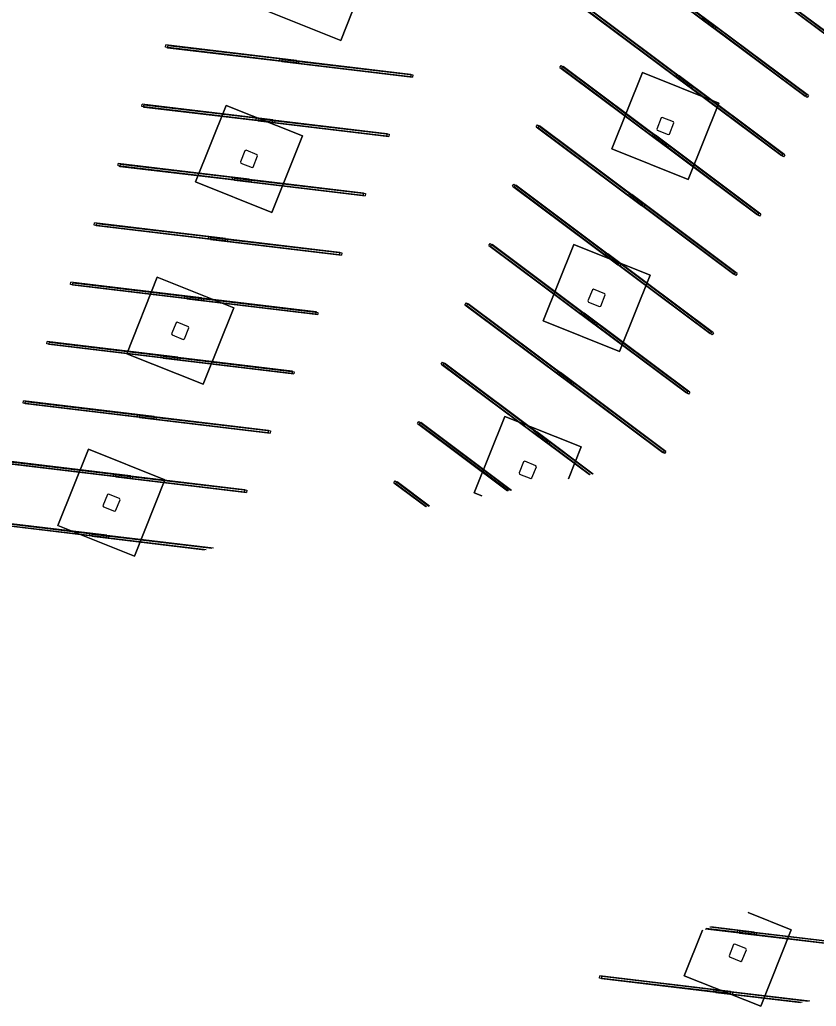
# Model space of a CAD drawing. Extents: x 468143 to 491361, y 1438528 to 1468730.
# Drawn here: x 488282.4 to 488398.6, y 1467179.8 to 1467323.7 of the extents above; entities that cross this region are included whole.
import ezdxf

# ---------------------------------------------------------------- set-up
doc = ezdxf.new("R2010")
doc.units = 0
doc.layers.add('Default', color=7, linetype='Continuous')
doc.layers.add('Xreference_dp', color=7, linetype='Continuous')

# ---------------------------------------------------------------- blocks, each defined once
blk = doc.blocks.new('Footing-Rectangular - F1-181549-FOUNDATION PLAN_1')
at = {"layer": 'Default'}
for p, q in [((72, 72), (-72, 72)), ((-72, 72), (-72, -72)), ((-72, -72), (-72, 72)), ((-72, 72), (72, 72)), ((72, -72), (72, 72)), ((72, 72), (72, -72)), ((-72, -72), (72, -72)), ((72, -72), (-72, -72))]:
    blk.add_line(p, q, dxfattribs=at)

msp = doc.modelspace()

# ---------------------------------------------------------------- linework, layer by layer
at = {"layer": 'Xreference_dp'}
for p, q in [((488368.14, 1467334.04), (488383.51, 1467322.53)), ((488368.33, 1467334.31), (488383.71, 1467322.8)), ((488368.42, 1467333.93), (488383.8, 1467322.42)), ((488368.62, 1467334.2), (488384, 1467322.69)), ((488400.42, 1467321.12), (488385.04, 1467332.63)), ((488400.71, 1467321.01), (488385.33, 1467332.52)), ((488400.62, 1467321.39), (488385.7, 1467332.55)), ((488400.91, 1467321.28), (488386, 1467332.43)), ((488364.67, 1467325.39), (488380.05, 1467313.88)), ((488364.87, 1467325.66), (488380.25, 1467314.15)), ((488364.96, 1467325.28), (488380.34, 1467313.77)), ((488365.16, 1467325.55), (488380.54, 1467314.04)), ((488396.96, 1467312.47), (488381.58, 1467323.98)), ((488397.16, 1467312.74), (488381.78, 1467324.24)), ((488397.25, 1467312.36), (488381.87, 1467323.87)), ((488397.45, 1467312.63), (488382.07, 1467324.13)), ((488383.71, 1467322.8), (488383.51, 1467322.53)), ((488384, 1467322.69), (488383.8, 1467322.42)), ((488303.7, 1467319.67), (488303.74, 1467320)), ((488322.78, 1467317.4), (488303.7, 1467319.67)), ((488322.82, 1467317.73), (488303.74, 1467320)), ((488303.99, 1467319.56), (488304.03, 1467319.89)), ((488323.06, 1467317.29), (488303.99, 1467319.56)), ((488323.1, 1467317.62), (488304.03, 1467319.89)), ((488320.38, 1467317.68), (488320.42, 1467318.01)), ((488320.42, 1467318.01), (488339.49, 1467315.74)), ((488320.66, 1467317.57), (488320.7, 1467317.9)), ((488320.7, 1467317.9), (488339.78, 1467315.63)), ((488320.38, 1467317.68), (488339.45, 1467315.41)), ((488320.66, 1467317.57), (488339.74, 1467315.3)), ((488322.82, 1467317.73), (488322.78, 1467317.4)), ((488323.1, 1467317.62), (488323.06, 1467317.29)), ((488361.21, 1467316.74), (488361.41, 1467317.01)), ((488361.21, 1467316.74), (488376.59, 1467305.23)), ((488361.41, 1467317.01), (488376.79, 1467305.5)), ((488361.5, 1467316.63), (488361.7, 1467316.89)), ((488361.5, 1467316.63), (488376.88, 1467305.12)), ((488361.7, 1467316.89), (488377.08, 1467305.39)), ((488339.49, 1467315.74), (488339.45, 1467315.41)), ((488339.78, 1467315.63), (488339.74, 1467315.3)), ((488378.12, 1467315.33), (488378.32, 1467315.59)), ((488393.5, 1467303.82), (488378.12, 1467315.33)), ((488393.7, 1467304.09), (488378.32, 1467315.59)), ((488378.41, 1467315.22), (488378.61, 1467315.48)), ((488393.79, 1467303.71), (488378.41, 1467315.22)), ((488393.99, 1467303.97), (488378.61, 1467315.48)), ((488380.25, 1467314.15), (488380.05, 1467313.88)), ((488380.54, 1467314.04), (488380.34, 1467313.77)), ((488397.16, 1467312.74), (488396.96, 1467312.47)), ((488397.45, 1467312.63), (488397.25, 1467312.36)), ((488300.24, 1467311.02), (488300.28, 1467311.35)), ((488319.32, 1467308.75), (488300.24, 1467311.02)), ((488319.35, 1467309.08), (488300.28, 1467311.35)), ((488300.53, 1467310.91), (488300.56, 1467311.24)), ((488319.6, 1467308.64), (488300.53, 1467310.91)), ((488319.64, 1467308.97), (488300.56, 1467311.24)), ((488316.92, 1467309.03), (488316.96, 1467309.36)), ((488316.96, 1467309.36), (488336.03, 1467307.09)), ((488317.2, 1467308.92), (488317.24, 1467309.25)), ((488317.24, 1467309.25), (488336.32, 1467306.98)), ((488375.98, 1467309.38), (488375.33, 1467307.75)), ((488376.14, 1467309.44), (488375.98, 1467309.38)), ((488377.77, 1467308.79), (488376.14, 1467309.44)), ((488316.92, 1467309.03), (488335.99, 1467306.76)), ((488317.2, 1467308.92), (488336.28, 1467306.65)), ((488319.35, 1467309.08), (488319.32, 1467308.75)), ((488319.64, 1467308.97), (488319.6, 1467308.64)), ((488357.75, 1467308.09), (488357.95, 1467308.35)), ((488357.75, 1467308.09), (488373.13, 1467296.58)), ((488357.95, 1467308.35), (488373.33, 1467296.85)), ((488358.04, 1467307.98), (488358.24, 1467308.24)), ((488358.04, 1467307.98), (488373.42, 1467296.47)), ((488358.24, 1467308.24), (488373.62, 1467296.74)), ((488375.33, 1467307.75), (488375.4, 1467307.59)), ((488377.19, 1467307.01), (488377.84, 1467308.63)), ((488377.84, 1467308.63), (488377.77, 1467308.79)), ((488336.03, 1467307.09), (488335.99, 1467306.76)), ((488336.32, 1467306.98), (488336.28, 1467306.65)), ((488374.66, 1467306.68), (488374.86, 1467306.94)), ((488390.04, 1467295.17), (488374.66, 1467306.68)), ((488390.24, 1467295.43), (488374.86, 1467306.94)), ((488374.95, 1467306.56), (488375.15, 1467306.83)), ((488390.33, 1467295.06), (488374.95, 1467306.56)), ((488390.52, 1467295.32), (488375.15, 1467306.83)), ((488375.4, 1467307.59), (488377.02, 1467306.94)), ((488377.02, 1467306.94), (488377.19, 1467307.01)), ((488376.79, 1467305.5), (488376.59, 1467305.23)), ((488377.08, 1467305.39), (488376.88, 1467305.12)), ((488315.27, 1467304.58), (488314.62, 1467302.96)), ((488315.44, 1467304.65), (488315.27, 1467304.58)), ((488317.06, 1467304), (488315.44, 1467304.65)), ((488316.48, 1467302.21), (488317.13, 1467303.84)), ((488317.13, 1467303.84), (488317.06, 1467304)), ((488393.7, 1467304.09), (488393.5, 1467303.82)), ((488393.99, 1467303.97), (488393.79, 1467303.71)), ((488296.78, 1467302.37), (488296.82, 1467302.7)), ((488315.85, 1467300.1), (488296.78, 1467302.37)), ((488315.89, 1467300.43), (488296.82, 1467302.7)), ((488297.06, 1467302.26), (488297.1, 1467302.59)), ((488316.14, 1467299.99), (488297.06, 1467302.26)), ((488316.18, 1467300.32), (488297.1, 1467302.59)), ((488314.62, 1467302.96), (488314.69, 1467302.79)), ((488314.69, 1467302.79), (488316.32, 1467302.14)), ((488316.32, 1467302.14), (488316.48, 1467302.21)), ((488313.46, 1467300.38), (488313.5, 1467300.71)), ((488313.5, 1467300.71), (488332.57, 1467298.44)), ((488313.74, 1467300.27), (488313.78, 1467300.6)), ((488313.78, 1467300.6), (488332.86, 1467298.33)), ((488313.46, 1467300.38), (488332.53, 1467298.11)), ((488313.74, 1467300.27), (488332.82, 1467297.99)), ((488315.89, 1467300.43), (488315.85, 1467300.1)), ((488316.18, 1467300.32), (488316.14, 1467299.99)), ((488354.29, 1467299.44), (488354.49, 1467299.7)), ((488354.29, 1467299.44), (488369.67, 1467287.93)), ((488354.49, 1467299.7), (488369.87, 1467288.2)), ((488354.57, 1467299.33), (488354.77, 1467299.59)), ((488354.57, 1467299.33), (488369.95, 1467287.82)), ((488354.77, 1467299.59), (488370.15, 1467288.09)), ((488332.57, 1467298.44), (488332.53, 1467298.11)), ((488332.86, 1467298.33), (488332.82, 1467297.99)), ((488371.2, 1467298.02), (488371.4, 1467298.29)), ((488386.58, 1467286.52), (488371.2, 1467298.02)), ((488386.78, 1467286.78), (488371.4, 1467298.29)), ((488371.48, 1467297.91), (488371.68, 1467298.18)), ((488386.86, 1467286.41), (488371.48, 1467297.91)), ((488387.06, 1467286.67), (488371.68, 1467298.18)), ((488373.33, 1467296.85), (488373.13, 1467296.58)), ((488373.62, 1467296.74), (488373.42, 1467296.47)), ((488390.24, 1467295.43), (488390.04, 1467295.17)), ((488390.52, 1467295.32), (488390.33, 1467295.06)), ((488293.32, 1467293.72), (488293.36, 1467294.05)), ((488312.39, 1467291.45), (488293.32, 1467293.72)), ((488312.43, 1467291.78), (488293.36, 1467294.05)), ((488293.6, 1467293.61), (488293.64, 1467293.94)), ((488312.68, 1467291.33), (488293.6, 1467293.61)), ((488312.72, 1467291.67), (488293.64, 1467293.94)), ((488310, 1467291.73), (488310.04, 1467292.06)), ((488310.04, 1467292.06), (488329.11, 1467289.79)), ((488310.28, 1467291.62), (488310.32, 1467291.95)), ((488310.32, 1467291.95), (488329.39, 1467289.68)), ((488310, 1467291.73), (488329.07, 1467289.45)), ((488310.28, 1467291.62), (488329.36, 1467289.34)), ((488312.43, 1467291.78), (488312.39, 1467291.45)), ((488312.72, 1467291.67), (488312.68, 1467291.33)), ((488350.83, 1467290.79), (488351.03, 1467291.05)), ((488350.83, 1467290.79), (488366.21, 1467279.28)), ((488351.03, 1467291.05), (488366.41, 1467279.54)), ((488351.11, 1467290.67), (488351.31, 1467290.94)), ((488351.11, 1467290.67), (488366.49, 1467279.17)), ((488351.31, 1467290.94), (488366.69, 1467279.43)), ((488329.11, 1467289.79), (488329.07, 1467289.45)), ((488329.39, 1467289.68), (488329.36, 1467289.34)), ((488367.74, 1467289.37), (488367.94, 1467289.64)), ((488383.12, 1467277.87), (488367.74, 1467289.37)), ((488383.32, 1467278.13), (488367.94, 1467289.64)), ((488368.02, 1467289.26), (488368.22, 1467289.53)), ((488383.4, 1467277.76), (488368.02, 1467289.26)), ((488383.6, 1467278.02), (488368.22, 1467289.53)), ((488369.87, 1467288.2), (488369.67, 1467287.93)), ((488370.15, 1467288.09), (488369.95, 1467287.82)), ((488386.78, 1467286.78), (488386.58, 1467286.52)), ((488387.06, 1467286.67), (488386.86, 1467286.41)), ((488289.86, 1467285.07), (488289.9, 1467285.4)), ((488308.93, 1467282.79), (488289.86, 1467285.07)), ((488308.97, 1467283.13), (488289.9, 1467285.4)), ((488290.14, 1467284.96), (488290.18, 1467285.29)), ((488309.22, 1467282.68), (488290.14, 1467284.96)), ((488309.26, 1467283.01), (488290.18, 1467285.29)), ((488306.54, 1467283.08), (488306.58, 1467283.41)), ((488306.58, 1467283.41), (488325.65, 1467281.14)), ((488306.82, 1467282.97), (488306.86, 1467283.3)), ((488306.86, 1467283.3), (488325.93, 1467281.02)), ((488365.95, 1467284.31), (488365.3, 1467282.68)), ((488366.11, 1467284.38), (488365.95, 1467284.31)), ((488367.74, 1467283.73), (488366.11, 1467284.38)), ((488367.16, 1467281.94), (488367.81, 1467283.56)), ((488367.81, 1467283.56), (488367.74, 1467283.73)), ((488306.54, 1467283.08), (488325.61, 1467280.8)), ((488306.82, 1467282.97), (488325.89, 1467280.69)), ((488308.97, 1467283.13), (488308.93, 1467282.79)), ((488309.26, 1467283.01), (488309.22, 1467282.68)), ((488347.37, 1467282.13), (488347.57, 1467282.4)), ((488347.37, 1467282.13), (488362.75, 1467270.63)), ((488347.57, 1467282.4), (488362.95, 1467270.89)), ((488347.65, 1467282.02), (488347.85, 1467282.29)), ((488347.65, 1467282.02), (488363.03, 1467270.52)), ((488347.85, 1467282.29), (488363.23, 1467270.78)), ((488365.3, 1467282.68), (488365.37, 1467282.52)), ((488365.37, 1467282.52), (488367, 1467281.87)), ((488367, 1467281.87), (488367.16, 1467281.94)), ((488325.65, 1467281.14), (488325.61, 1467280.8)), ((488325.93, 1467281.02), (488325.89, 1467280.69)), ((488364.28, 1467280.72), (488364.48, 1467280.99)), ((488379.66, 1467269.22), (488364.28, 1467280.72)), ((488379.86, 1467269.48), (488364.48, 1467280.99)), ((488364.56, 1467280.61), (488364.76, 1467280.88)), ((488379.94, 1467269.1), (488364.56, 1467280.61)), ((488380.14, 1467269.37), (488364.76, 1467280.88)), ((488305.24, 1467279.51), (488304.59, 1467277.89)), ((488305.41, 1467279.58), (488305.24, 1467279.51)), ((488307.03, 1467278.93), (488305.41, 1467279.58)), ((488366.41, 1467279.54), (488366.21, 1467279.28)), ((488366.69, 1467279.43), (488366.49, 1467279.17)), ((488304.59, 1467277.89), (488304.66, 1467277.73)), ((488304.66, 1467277.73), (488306.29, 1467277.08)), ((488306.45, 1467277.15), (488307.1, 1467278.77)), ((488307.1, 1467278.77), (488307.03, 1467278.93)), ((488383.32, 1467278.13), (488383.12, 1467277.87)), ((488383.6, 1467278.02), (488383.4, 1467277.76)), ((488286.4, 1467276.42), (488286.44, 1467276.75)), ((488305.47, 1467274.14), (488286.4, 1467276.42)), ((488305.51, 1467274.47), (488286.44, 1467276.75)), ((488286.68, 1467276.31), (488286.72, 1467276.64)), ((488305.75, 1467274.03), (488286.68, 1467276.31)), ((488305.79, 1467274.36), (488286.72, 1467276.64)), ((488306.29, 1467277.08), (488306.45, 1467277.15)), ((488303.08, 1467274.43), (488303.12, 1467274.76)), ((488303.12, 1467274.76), (488322.19, 1467272.48)), ((488303.08, 1467274.43), (488322.15, 1467272.15)), ((488303.36, 1467274.32), (488303.4, 1467274.65)), ((488303.36, 1467274.32), (488322.43, 1467272.04)), ((488303.4, 1467274.65), (488322.47, 1467272.37)), ((488305.51, 1467274.47), (488305.47, 1467274.14)), ((488305.79, 1467274.36), (488305.75, 1467274.03)), ((488343.91, 1467273.48), (488344.11, 1467273.75)), ((488343.91, 1467273.48), (488359.29, 1467261.98)), ((488344.11, 1467273.75), (488359.49, 1467262.24)), ((488344.19, 1467273.37), (488344.39, 1467273.64)), ((488344.19, 1467273.37), (488359.57, 1467261.87)), ((488344.39, 1467273.64), (488359.77, 1467262.13)), ((488322.19, 1467272.48), (488322.15, 1467272.15)), ((488322.47, 1467272.37), (488322.43, 1467272.04)), ((488360.82, 1467272.07), (488361.02, 1467272.34)), ((488376.2, 1467260.56), (488360.82, 1467272.07)), ((488376.4, 1467260.83), (488361.02, 1467272.34)), ((488361.1, 1467271.96), (488361.3, 1467272.23)), ((488376.48, 1467260.45), (488361.1, 1467271.96)), ((488376.68, 1467260.72), (488361.3, 1467272.23)), ((488362.95, 1467270.89), (488362.75, 1467270.63)), ((488363.23, 1467270.78), (488363.03, 1467270.52)), ((488379.86, 1467269.48), (488379.66, 1467269.22)), ((488380.14, 1467269.37), (488379.94, 1467269.1)), ((488282.94, 1467267.77), (488282.98, 1467268.1)), ((488302.01, 1467265.49), (488282.94, 1467267.77)), ((488302.05, 1467265.82), (488282.98, 1467268.1)), ((488283.22, 1467267.66), (488283.26, 1467267.99)), ((488302.29, 1467265.38), (488283.22, 1467267.66)), ((488302.33, 1467265.71), (488283.26, 1467267.99)), ((488299.62, 1467265.78), (488299.66, 1467266.11)), ((488299.66, 1467266.11), (488318.73, 1467263.83)), ((488299.62, 1467265.78), (488318.69, 1467263.5)), ((488299.9, 1467265.67), (488299.94, 1467266)), ((488299.9, 1467265.67), (488318.97, 1467263.39)), ((488299.94, 1467266), (488319.01, 1467263.72)), ((488302.05, 1467265.82), (488302.01, 1467265.49)), ((488302.33, 1467265.71), (488302.29, 1467265.38)), ((488340.45, 1467264.83), (488340.65, 1467265.1)), ((488340.45, 1467264.83), (488353.58, 1467255.01)), ((488340.65, 1467265.1), (488354.02, 1467255.09)), ((488340.73, 1467264.72), (488340.93, 1467264.99)), ((488340.73, 1467264.72), (488353.69, 1467255.03)), ((488340.93, 1467264.99), (488354.13, 1467255.11)), ((488353.18, 1467265.85), (488348.73, 1467254.71)), ((488348.73, 1467254.71), (488353.18, 1467265.85)), ((488364.33, 1467261.4), (488353.18, 1467265.85)), ((488353.18, 1467265.85), (488364.33, 1467261.4)), ((488318.73, 1467263.83), (488318.69, 1467263.5)), ((488319.01, 1467263.72), (488318.97, 1467263.39)), ((488357.36, 1467263.42), (488357.56, 1467263.69)), ((488365.51, 1467257.32), (488357.36, 1467263.42)), ((488365.95, 1467257.41), (488357.56, 1467263.69)), ((488357.64, 1467263.31), (488357.84, 1467263.58)), ((488365.61, 1467257.35), (488357.64, 1467263.31)), ((488366.05, 1467257.43), (488357.84, 1467263.58)), ((488359.49, 1467262.24), (488359.29, 1467261.98)), ((488359.77, 1467262.13), (488359.57, 1467261.87)), ((488362.46, 1467256.73), (488364.33, 1467261.4)), ((488364.33, 1467261.4), (488362.46, 1467256.73)), ((488376.4, 1467260.83), (488376.2, 1467260.56)), ((488376.68, 1467260.72), (488376.48, 1467260.45)), ((488298.55, 1467256.84), (488279.48, 1467259.12)), ((488298.59, 1467257.17), (488279.52, 1467259.45)), ((488298.83, 1467256.73), (488279.76, 1467259.01)), ((488298.87, 1467257.06), (488279.8, 1467259.34)), ((488355.92, 1467259.24), (488355.27, 1467257.61)), ((488356.09, 1467259.31), (488355.92, 1467259.24)), ((488357.71, 1467258.66), (488356.09, 1467259.31)), ((488296.16, 1467257.13), (488296.19, 1467257.46)), ((488296.19, 1467257.46), (488315.27, 1467255.18)), ((488355.27, 1467257.61), (488355.34, 1467257.45)), ((488355.34, 1467257.45), (488356.97, 1467256.8)), ((488357.13, 1467256.87), (488357.78, 1467258.5)), ((488357.78, 1467258.5), (488357.71, 1467258.66)), ((488296.16, 1467257.13), (488315.23, 1467254.85)), ((488296.44, 1467257.02), (488296.48, 1467257.35)), ((488296.44, 1467257.02), (488315.51, 1467254.74)), ((488296.48, 1467257.35), (488315.55, 1467255.07)), ((488298.59, 1467257.17), (488298.55, 1467256.84)), ((488298.87, 1467257.06), (488298.83, 1467256.73)), ((488336.99, 1467256.18), (488337.19, 1467256.45)), ((488336.99, 1467256.18), (488341.66, 1467252.69)), ((488337.19, 1467256.45), (488342.1, 1467252.77)), ((488337.27, 1467256.07), (488337.47, 1467256.34)), ((488337.27, 1467256.07), (488341.76, 1467252.71)), ((488337.47, 1467256.34), (488342.21, 1467252.79)), ((488356.97, 1467256.8), (488357.13, 1467256.87)), ((488315.27, 1467255.18), (488315.23, 1467254.85)), ((488315.55, 1467255.07), (488315.51, 1467254.74)), ((488348.73, 1467254.71), (488349.82, 1467254.28)), ((488349.82, 1467254.28), (488348.73, 1467254.71)), ((488295.22, 1467254.44), (488294.57, 1467252.82)), ((488295.38, 1467254.51), (488295.22, 1467254.44)), ((488297, 1467253.86), (488295.38, 1467254.51)), ((488296.42, 1467252.08), (488297.07, 1467253.7)), ((488297.07, 1467253.7), (488297, 1467253.86)), ((488294.57, 1467252.82), (488294.64, 1467252.66)), ((488294.64, 1467252.66), (488296.26, 1467252.01)), ((488296.26, 1467252.01), (488296.42, 1467252.08)), ((488295.09, 1467248.19), (488276.02, 1467250.47)), ((488295.13, 1467248.52), (488276.06, 1467250.8)), ((488295.37, 1467248.08), (488276.3, 1467250.36)), ((488295.41, 1467248.41), (488276.34, 1467250.69)), ((488292.69, 1467248.48), (488292.73, 1467248.81)), ((488292.73, 1467248.81), (488310.68, 1467246.67)), ((488292.69, 1467248.48), (488309.61, 1467246.46)), ((488292.98, 1467248.37), (488293.02, 1467248.7)), ((488292.98, 1467248.37), (488309.37, 1467246.41)), ((488293.02, 1467248.7), (488310.44, 1467246.62)), ((488295.13, 1467248.52), (488295.09, 1467248.19)), ((488295.41, 1467248.41), (488295.37, 1467248.08)), ((488394.95, 1467190.99), (488388.64, 1467193.51)), ((488388.64, 1467193.51), (488394.95, 1467190.99)), ((488389.85, 1467190.56), (488383.07, 1467191.37)), ((488389.56, 1467190.67), (488383.22, 1467191.43)), ((488382.01, 1467190.96), (488379.35, 1467184.3)), ((488379.35, 1467184.3), (488382.01, 1467190.96)), ((488389.81, 1467190.23), (488382.4, 1467191.11)), ((488389.52, 1467190.34), (488382.56, 1467191.17)), ((488387.13, 1467190.63), (488387.17, 1467190.96)), ((488387.13, 1467190.63), (488406.2, 1467188.35)), ((488387.17, 1467190.96), (488406.24, 1467188.68)), ((488387.41, 1467190.51), (488387.45, 1467190.85)), ((488387.41, 1467190.51), (488406.49, 1467188.24)), ((488387.45, 1467190.85), (488406.52, 1467188.57)), ((488389.56, 1467190.67), (488389.52, 1467190.34)), ((488389.85, 1467190.56), (488389.81, 1467190.23)), ((488390.49, 1467179.84), (488394.95, 1467190.99)), ((488394.95, 1467190.99), (488390.49, 1467179.84)), ((488386.54, 1467188.83), (488385.89, 1467187.2)), ((488386.71, 1467188.9), (488386.54, 1467188.83)), ((488388.33, 1467188.25), (488386.71, 1467188.9)), ((488385.89, 1467187.2), (488385.96, 1467187.04)), ((488385.96, 1467187.04), (488387.59, 1467186.39)), ((488387.75, 1467186.46), (488388.4, 1467188.08)), ((488388.4, 1467188.08), (488388.33, 1467188.25)), ((488387.59, 1467186.39), (488387.75, 1467186.46)), ((488366.99, 1467183.96), (488367.03, 1467184.3)), ((488386.1, 1467182.02), (488367.03, 1467184.3)), ((488367.27, 1467183.85), (488367.31, 1467184.19)), ((488386.39, 1467181.91), (488367.31, 1467184.19)), ((488379.35, 1467184.3), (488390.49, 1467179.84)), ((488390.49, 1467179.84), (488379.35, 1467184.3)), ((488386.06, 1467181.69), (488366.99, 1467183.96)), ((488386.35, 1467181.58), (488367.27, 1467183.85)), ((488383.67, 1467181.97), (488383.71, 1467182.31)), ((488383.67, 1467181.97), (488396.55, 1467180.44)), ((488383.71, 1467182.31), (488397.66, 1467180.64)), ((488383.95, 1467181.86), (488383.99, 1467182.19)), ((488383.95, 1467181.86), (488396.29, 1467180.39)), ((488383.99, 1467182.19), (488397.41, 1467180.59)), ((488386.1, 1467182.02), (488386.06, 1467181.69)), ((488386.39, 1467181.91), (488386.35, 1467181.58))]:
    msp.add_line(p, q, dxfattribs=at)

# ---------------------------------------------------------------- block references
at = {"layer": 'Xreference_dp', "xscale": 0.08333333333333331, "yscale": 0.08333333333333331, "rotation": 158.19551636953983}
for p in [(488325.91, 1467328.47), (488376.58, 1467308.19), (488315.88, 1467303.4), (488366.56, 1467283.12), (488305.85, 1467278.33), (488295.82, 1467253.26)]:
    msp.add_blockref('Footing-Rectangular - F1-181549-FOUNDATION PLAN_1', p, dxfattribs=at)

doc.saveas('drawing.dxf')
